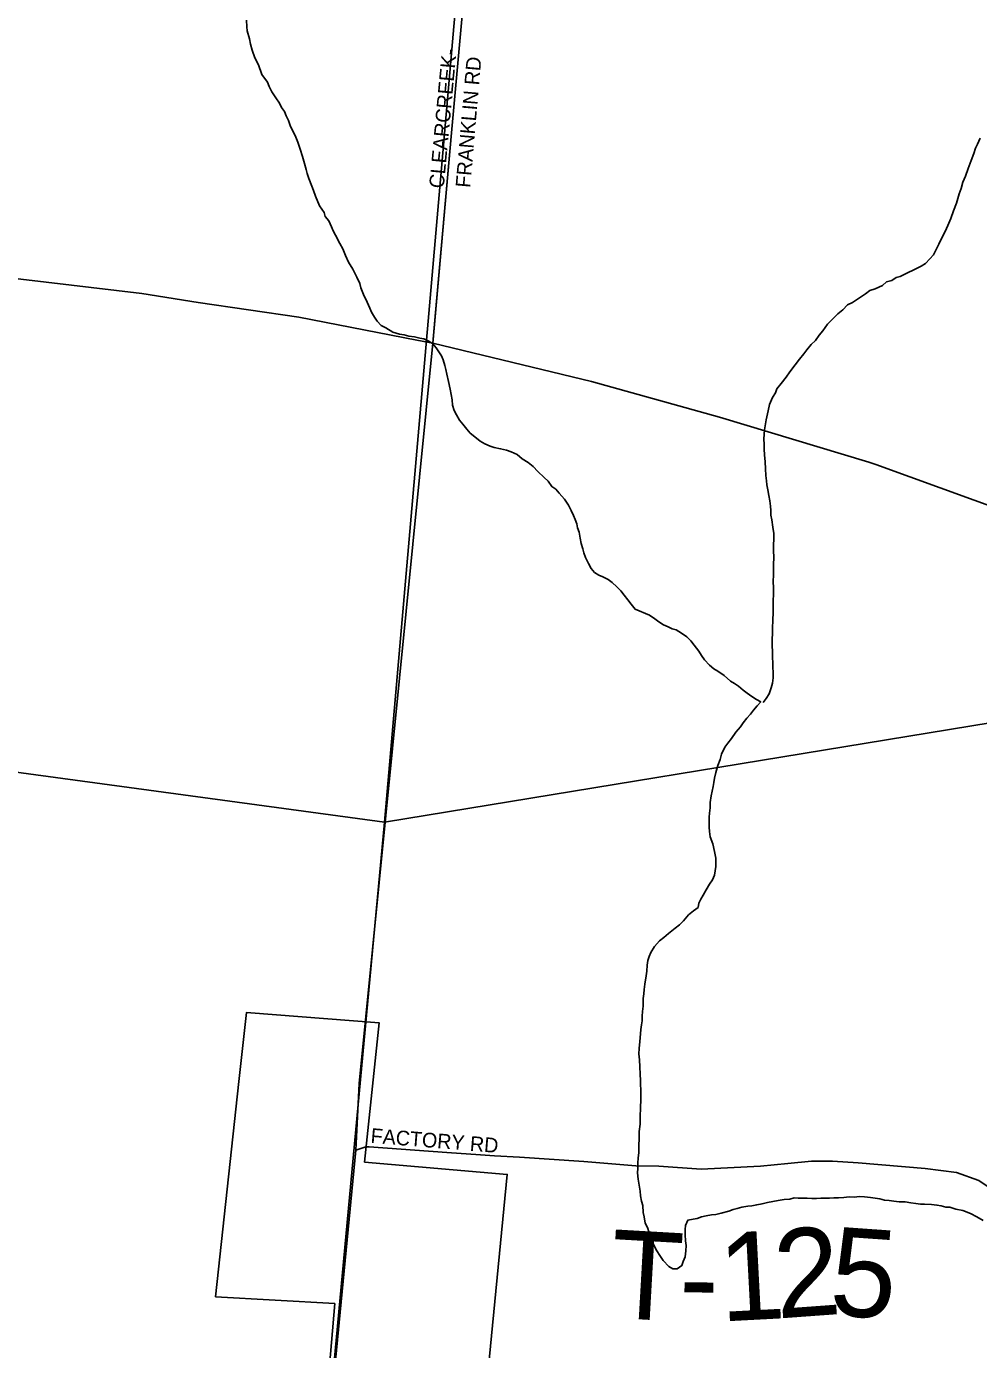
# Model space of a CAD drawing. Extents: x 1310247 to 1664935, y 284496 to 704931.
# Drawn here: x 1473050 to 1476284, y 570190 to 574682 of the extents above; entities that cross this region are included whole.
import ezdxf

# ---------------------------------------------------------------- set-up
doc = ezdxf.new("R2010")
doc.units = 0
for name, color, linetype in [('GM_X_Adjacent_County', 7, 'Continuous'), ('GM_X_Corporation_Text', 7, 'Continuous'), ('GM_X_County', 7, 'Continuous'), ('GM_X_County_Subdivision_Text', 7, 'Continuous'), ('GM_X_Interstate_Shield', 7, 'Continuous'), ('GM_X_Major_Lake_Text', 7, 'Continuous'), ('GM_X_Minor_River_Text', 7, 'Continuous'), ('GM_X_Rail_Line', 7, 'Continuous'), ('GM_X_Township_Subdivision', 7, 'Continuous')]:
    doc.layers.add(name, color=color, linetype=linetype)

msp = doc.modelspace()

# ---------------------------------------------------------------- linework, layer by layer
at = {"layer": 'GM_X_Adjacent_County'}
for points in [[(1473056.1, 558982.8), (1473395.8, 562740), (1473896, 567998.8), (1473901.7, 568057.1), (1473903.8, 568124.6), (1473937.4, 568479.4), (1474168.9, 570867.3), (1474180.4, 571094), (1474429.7, 573607), (1474493, 574321.3), (1474619.9, 575717.7), (1474730.5, 576926.4), (1474759.7, 577208.1), (1474777.3, 577410.9), (1474806.6, 577617.5), (1474844.5, 577811.7), (1474898, 578072.7)], [(1474898, 578072.7), (1474844.5, 577811.7), (1474806.6, 577617.5), (1474777.3, 577410.9), (1474759.7, 577208.1), (1474730.5, 576926.4), (1474619.9, 575717.7), (1474493, 574321.3), (1474429.7, 573607), (1474180.4, 571094), (1474168.9, 570867.3), (1473937.4, 568479.4), (1473903.8, 568124.6), (1473901.7, 568057.1), (1473896, 567998.8), (1473395.8, 562740), (1473056.1, 558982.8)]]:
    msp.add_lwpolyline(points, dxfattribs=at)
at = {"layer": 'GM_X_Corporation_Text'}
for points in [[(1474438.9, 573710.5), (1474493, 574321.3), (1474564.4, 575107)], [(1474429.8, 573607), (1474438.9, 573710.5)], [(1474214.3, 570878), (1474477.5, 570859), (1474592.5, 570851.6)]]:
    msp.add_lwpolyline(points, dxfattribs=at)
at = {"layer": 'GM_X_County'}
for points in [[(1480575, 578377.6), (1480023, 572924.8), (1474265.8, 571980.6), (1474738.6, 577396.3)], [(1474738.6, 577396.3), (1474265.8, 571980.6), (1468903.1, 572708.2), (1469353.2, 577988.5)], [(1480023, 572924.8), (1479478.5, 567337.9), (1473763.6, 566593.3), (1474265.8, 571980.6)], [(1474265.8, 571980.6), (1473763.6, 566593.3), (1468398.6, 567407), (1468903.1, 572708.2)]]:
    msp.add_lwpolyline(points, close=True, dxfattribs=at)
at = {"layer": 'GM_X_County_Subdivision_Text'}
for points in [[(1474168.9, 570867.3), (1474180.4, 571094)], [(1473901.7, 568057.1), (1473903.8, 568124.6), (1473937.4, 568479.4), (1474168.9, 570867.3)], [(1474168.9, 570867.3), (1474202.2, 570878.8), (1474214.3, 570878)], [(1474592.5, 570851.6), (1474639.8, 570848.5)], [(1474639.8, 570848.5), (1474724.7, 570843), (1474943.1, 570828.9), (1475119.9, 570813.9), (1475198, 570812.6), (1475341.7, 570802.3), (1475542.5, 570812.6), (1475635.3, 570821.9), (1475716.4, 570829.6), (1475787.8, 570830.2), (1475874.2, 570824.4), (1476102.2, 570805.2), (1476208.5, 570791.1), (1476284.1, 570764.2), (1476367.3, 570709.2)]]:
    msp.add_lwpolyline(points, dxfattribs=at)
at = {"layer": 'GM_X_Interstate_Shield'}
for points in [[(1472537.2, 573884.4), (1473030.9, 573823.9), (1473441.8, 573775.3), (1473633.6, 573745.4), (1473974.8, 573695.6), (1474376.1, 573617.5)], [(1474376.1, 573617.5), (1474429.8, 573607), (1474968.7, 573477), (1475403.7, 573355.4), (1475911.2, 573202.6)], [(1475911.2, 573202.6), (1475934.6, 573195.5), (1477373.9, 572673.1), (1477513, 572623.3), (1478097.5, 572395.6)]]:
    msp.add_lwpolyline(points, dxfattribs=at)
at = {"layer": 'GM_X_Major_Lake_Text'}
msp.add_lwpolyline([(1474617.8, 570120), (1474682.6, 570784.8), (1474198.1, 570826.7), (1474247.8, 571300), (1473796.7, 571334.3), (1473770.8, 571100.7), (1473692.2, 570369.5), (1474096.9, 570346.4), (1473937.4, 568479.4)], dxfattribs=at)
at = {"layer": 'GM_X_Minor_River_Text'}
for points in [[(1473796.7, 574703), (1473798.2, 574680.8), (1473799.9, 574666.8), (1473807.4, 574640.5), (1473811, 574622.3), (1473816.5, 574602.1), (1473826, 574575.8), (1473837.5, 574551.5), (1473848.8, 574519.1), (1473868.3, 574492.6), (1473874, 574478.4), (1473883.6, 574460.1), (1473897.1, 574439.7), (1473908.8, 574421.4), (1473916.5, 574407.2), (1473926.2, 574392.9), (1473931.9, 574378.7), (1473939.5, 574362.5), (1473947.1, 574342.2), (1473962.5, 574311.8), (1473972, 574289.5), (1473979.5, 574265.2), (1473987, 574241), (1473994.5, 574216.7), (1474000, 574196.5), (1474003.7, 574182.4), (1474009.4, 574166.2), (1474018.8, 574139.9), (1474024.5, 574125.7), (1474032.1, 574105.4), (1474045.4, 574073), (1474060.9, 574050.6), (1474064.6, 574036.5), (1474076.4, 574022.2), (1474085.9, 574001.9), (1474091.6, 573987.7), (1474099.3, 573973.5), (1474114.7, 573945), (1474124.4, 573926.7), (1474133.9, 573904.4), (1474143.4, 573882.1), (1474158.9, 573857.7), (1474172.4, 573831.3), (1474181.9, 573809), (1474185.6, 573794.9), (1474195.1, 573772.6), (1474206.6, 573746.2)], [(1476267.2, 574251.2), (1476273.7, 574269.1), (1476280.1, 574283), (1476288.6, 574302.9)], [(1475551.6, 572386.7), (1475562, 572400.5), (1475572.4, 572416.3), (1475579, 572436.3), (1475583.4, 572452.2), (1475585.9, 572470.2), (1475586.3, 572488.3), (1475584.8, 572506.4), (1475585.2, 572522.5), (1475583.6, 572538.6), (1475584.1, 572558.7), (1475582.6, 572580.8), (1475583.1, 572596.9), (1475583.8, 572627), (1475584.2, 572641), (1475584.8, 572665.1), (1475585.5, 572693.2), (1475585.9, 572707.3), (1475586.5, 572733.4), (1475587, 572753.5), (1475587.6, 572773.5), (1475586.2, 572799.7), (1475586.7, 572817.8), (1475587, 572831.8), (1475587.6, 572853.9), (1475588.3, 572880), (1475586.8, 572902.1), (1475587.2, 572918.2), (1475587.9, 572946.3), (1475588.3, 572960.3), (1475584.8, 572982.5), (1475581.4, 573006.7), (1475577.8, 573022.9), (1475578.3, 573038.9), (1475576.6, 573053.1), (1475575.1, 573071.2), (1475571.5, 573089.3), (1475568, 573109.5), (1475564.4, 573125.7), (1475562.8, 573139.8), (1475561.2, 573157.9), (1475559.8, 573180), (1475558.4, 573204.2), (1475557, 573228.3), (1475555.4, 573246.5), (1475555.9, 573262.5), (1475554.4, 573282.6), (1475557.1, 573312.7), (1475562, 573346.7), (1475568.8, 573376.7), (1475573.4, 573398.7), (1475584, 573422.5), (1475594.4, 573438.3), (1475598.8, 573452.3), (1475613.3, 573470), (1475629.9, 573491.7), (1475642.4, 573509.5), (1475661.1, 573533.1), (1475675.6, 573552.8), (1475690.1, 573570.5), (1475700.5, 573584.3), (1475715, 573602.1), (1475729.4, 573615.8), (1475741.9, 573633.5), (1475754.3, 573649.3), (1475770.9, 573671), (1475787.4, 573688.7), (1475805.9, 573706.3), (1475822.3, 573719.9), (1475838.8, 573737.6), (1475855.1, 573745.2), (1475879.5, 573760.7), (1475899.9, 573774.2), (1475914.3, 573785.9), (1475932.5, 573791.5), (1475956.9, 573802.9), (1475971.2, 573814.6), (1475989.4, 573820.2), (1476003.7, 573829.9), (1476017.8, 573833.5), (1476038.1, 573843.1), (1476068.6, 573858.4), (1476088.9, 573867.9), (1476103.2, 573877.6), (1476117.7, 573893.3), (1476130.1, 573907.1), (1476140.6, 573926.9), (1476149, 573942.8), (1476157.6, 573962.6), (1476170.2, 573986.4), (1476178.7, 574006.3), (1476189.4, 574030.1), (1476198.1, 574056), (1476208.7, 574081.9), (1476217.6, 574113.8), (1476224.1, 574131.7), (1476230.6, 574153.7), (1476239.2, 574173.5), (1476247.9, 574199.4), (1476258.6, 574227.3), (1476267.2, 574251.2)], [(1474206.6, 573746.2), (1474216.1, 573725.9), (1474221.8, 573711.7), (1474231.5, 573695.5), (1474241.2, 573681.2), (1474254.9, 573666.8), (1474270.7, 573658.5), (1474294.5, 573643.9), (1474316.4, 573637.4), (1474332.3, 573635), (1474348.3, 573630.7), (1474368.2, 573628.2), (1474386.2, 573623.8), (1474400.1, 573621.5), (1474416, 573613.2), (1474429.8, 573604.8), (1474441.5, 573590.5), (1474459, 573564), (1474464.7, 573549.8), (1474470.3, 573531.6), (1474474, 573517.5), (1474477.6, 573501.4), (1474483.1, 573477.1), (1474488.6, 573450.9), (1474492.2, 573432.8), (1474495.8, 573414.6), (1474497.4, 573396.5), (1474503, 573378.3), (1474510.7, 573364.1), (1474520.3, 573345.8), (1474532, 573331.5), (1474545.7, 573315.1), (1474557.4, 573300.8), (1474573.2, 573288.4), (1474590.9, 573274), (1474606.7, 573265.6), (1474624.5, 573257.2), (1474638.5, 573252.9), (1474660.4, 573248.4), (1474680.3, 573243.9), (1474696.2, 573237.6), (1474716.1, 573229.1), (1474733.8, 573214.7), (1474753.5, 573202.2), (1474771.2, 573187.7), (1474786.9, 573171.3), (1474808.5, 573150.8), (1474822.2, 573138.4), (1474833.9, 573120.1), (1474847.7, 573111.8), (1474859.4, 573097.5), (1474877, 573077), (1474890.6, 573056.6), (1474900.2, 573038.3), (1474907.8, 573022.1), (1474913.5, 573007.9), (1474919.2, 572993.8), (1474920.9, 572979.7), (1474926.6, 572965.5), (1474930.2, 572945.3), (1474933.8, 572927.2), (1474939.4, 572909), (1474943.1, 572894.8), (1474948.8, 572878.7), (1474958.4, 572858.4), (1474968, 572842.1), (1474979.7, 572827.8), (1474993.6, 572819.4), (1475007.5, 572813.1), (1475025.3, 572804.7), (1475039.1, 572794.3), (1475054.8, 572779.9), (1475068.5, 572765.6), (1475080.2, 572751.3), (1475091.9, 572735), (1475103.6, 572720.7), (1475117.2, 572704.3), (1475165.9, 572683.7)], [(1475483.7, 572318.1), (1475496.1, 572333.9), (1475508.5, 572347.6), (1475518.9, 572361.4), (1475531.3, 572375.2), (1475543.7, 572388.9), (1475529.8, 572397.3), (1475514, 572407.8), (1475498.2, 572418.2), (1475484.5, 572428.6), (1475468.8, 572443), (1475454.9, 572451.4), (1475441.1, 572459.8), (1475419.5, 572478.4), (1475397.8, 572493), (1475384, 572501.4), (1475370.3, 572513.8), (1475352.7, 572532.3), (1475343, 572546.6), (1475333.3, 572560.9), (1475317.8, 572581.4), (1475306.1, 572595.8), (1475292.5, 572610.2), (1475274.7, 572622.7), (1475256.9, 572633.2), (1475243, 572637.5), (1475229.1, 572643.9), (1475213.2, 572650.3), (1475197.4, 572660.8), (1475183.7, 572671.2), (1475165.9, 572683.7), (1475164.3, 572684.8)], [(1475245.8, 570464.2), (1475232, 570472.5), (1475212.4, 570493.1), (1475200.8, 570509.5), (1475191.2, 570525.8), (1475183.5, 570540), (1475175.9, 570554.3), (1475172.2, 570568.4), (1475164.7, 570586.7), (1475159.1, 570604.9), (1475151.4, 570619.2), (1475148, 570641.3), (1475144.3, 570655.5), (1475143, 570679.6), (1475139.3, 570693.8), (1475135.8, 570711.9), (1475134.2, 570728), (1475130.7, 570748.2), (1475127.2, 570768.4), (1475125.7, 570790.5), (1475126.1, 570804.6), (1475126.5, 570822.6), (1475127, 570840.7), (1475129.5, 570858.7), (1475130.1, 570884.8), (1475130.6, 570904.9), (1475131.3, 570930.9), (1475133.9, 570955), (1475134.6, 570981.1), (1475135.4, 571011.2), (1475136.1, 571039.3), (1475136.5, 571057.3), (1475136.9, 571073.4), (1475135.3, 571089.5), (1475135.7, 571103.6), (1475134.3, 571125.7), (1475132.9, 571149.8), (1475131.5, 571174), (1475130, 571194.1), (1475130.4, 571212.2), (1475133.1, 571236.2), (1475135.7, 571262.2), (1475136.1, 571276.3), (1475138.5, 571292.3), (1475140.9, 571306.3), (1475141.3, 571322.4), (1475141.7, 571338.4), (1475144.2, 571356.4), (1475144.8, 571382.5), (1475147.2, 571398.5), (1475147.6, 571412.6), (1475150.1, 571430.6), (1475154.8, 571458.6), (1475157.2, 571474.6), (1475157.7, 571494.7), (1475160.1, 571510.7), (1475164.5, 571524.6), (1475170.9, 571538.5), (1475183.4, 571558.3), (1475200, 571578), (1475214.3, 571589.7), (1475230.7, 571603.3), (1475253.2, 571620.8), (1475267.6, 571632.5), (1475282, 571646.2), (1475298.5, 571665.9), (1475314.9, 571679.5), (1475331.3, 571691.2), (1475333.6, 571705.2), (1475340, 571719.1), (1475348.4, 571732.9), (1475358.9, 571750.8), (1475369.4, 571770.6), (1475379.8, 571784.4), (1475386.2, 571800.3), (1475391, 571830.3), (1475391.7, 571858.4), (1475386.2, 571880.6), (1475380.9, 571906.9), (1475371.5, 571931.2), (1475369.9, 571949.3), (1475368.3, 571963.4), (1475368.6, 571977.5), (1475369.2, 571997.6), (1475369.5, 572011.6), (1475372, 572029.6), (1475372.4, 572047.7), (1475375, 572069.7), (1475381.8, 572101.7), (1475384.2, 572115.7), (1475386.6, 572129.7), (1475391.1, 572149.7), (1475397.7, 572173.6), (1475406.3, 572193.5), (1475410.7, 572211.5), (1475421.4, 572235.3), (1475431.7, 572249.1), (1475444.2, 572264.9), (1475458.8, 572286.6), (1475475.3, 572304.3), (1475483.7, 572318.1)], [(1476299.4, 570628.5), (1476277.6, 570641.1), (1476255.8, 570651.7), (1476230, 570662.4), (1476206.1, 570667), (1476186.2, 570673.5), (1476172.1, 570673.9), (1476156.2, 570678.3), (1476142.2, 570680.7), (1476124.2, 570683.1), (1476100.2, 570683.7), (1476086.1, 570684.1), (1476070.1, 570686.5), (1476054.1, 570688.9), (1476034.1, 570691.4), (1476014.1, 570691.9), (1475996.1, 570694.4), (1475980.1, 570696.8), (1475964.1, 570697.2), (1475948.1, 570701.6), (1475932.1, 570704), (1475916.1, 570706.4), (1475896.1, 570708.9), (1475878.1, 570709.4), (1475862, 570707.8), (1475844, 570708.2), (1475825.9, 570706.7), (1475807.8, 570705.1), (1475791.7, 570705.5), (1475777.6, 570703.9), (1475763.6, 570704.2), (1475747.5, 570704.6), (1475733.5, 570703), (1475717.4, 570703.4), (1475701.4, 570703.8), (1475687.3, 570704.1), (1475671.3, 570704.5), (1475657.3, 570704.9), (1475643.1, 570701.2), (1475623, 570699.7), (1475602.9, 570696.2), (1475584.7, 570692.6), (1475566.6, 570689.1), (1475548.4, 570685.5), (1475530.3, 570681.9), (1475514.1, 570678.3), (1475500, 570676.7), (1475479.9, 570673.2), (1475463.7, 570669.6), (1475449.6, 570665.9), (1475435.4, 570660.2), (1475409.1, 570652.8), (1475391, 570649.3), (1475376.9, 570647.6), (1475358.8, 570644.1), (1475342.6, 570640.5), (1475328.4, 570634.8), (1475314.3, 570633.2), (1475296.2, 570629.6), (1475287.7, 570611.7), (1475287.3, 570597.7), (1475286.9, 570579.6), (1475288.4, 570559.5), (1475290, 570543.4), (1475289.5, 570525.3), (1475287, 570505.3), (1475280.6, 570489.4), (1475276.2, 570475.4), (1475259.8, 570463.8), (1475245.8, 570464.2)]]:
    msp.add_lwpolyline(points, dxfattribs=at)

# ---------------------------------------------------------------- texts
at = {"layer": 'GM_X_Rail_Line'}
for s, rotation, p in [('CLEARCREEK-', 84.6453, (1474466.9, 574130.9)), ('FRANKLIN RD', 85.0826, (1474557, 574133.1)), ('FACTORY RD', 355.4504, (1474217.5, 570892.2))]:
    msp.add_text(s, height=50, rotation=rotation, dxfattribs=at).set_placement(p)
at = {"layer": 'GM_X_Township_Subdivision'}
for s, rotation, p in [('T', 356.7412, (1475025.8, 570298.9)), ('1', 3.0077, (1475408.8, 570285.3)), ('2', 4.1646, (1475599.9, 570295.4)), ('5', 355.9585, (1475772.9, 570308.8)), ('-', 359.6247, (1475266.3, 570285.7))]:
    msp.add_text(s, height=300, rotation=rotation, dxfattribs=at).set_placement(p)

doc.saveas('drawing.dxf')
